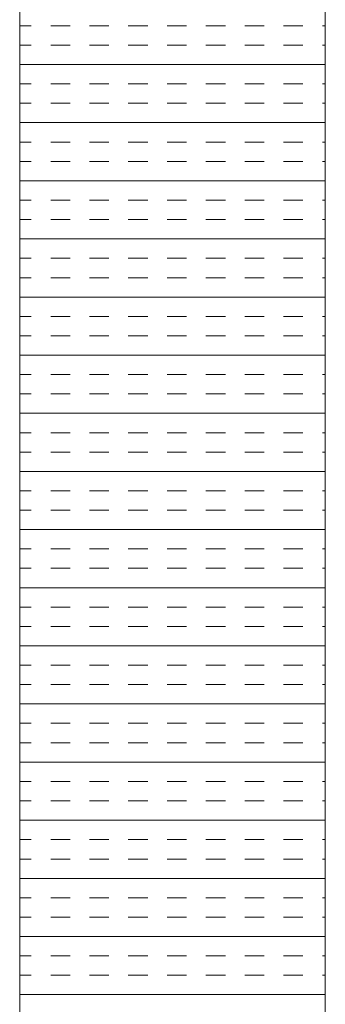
# Model space of a CAD drawing. Extents: x 3940905 to 4145695, y 925352 to 1109797.
# Tile 692 of 1056: x 4033880 to 4033930, y 1100069 to 1100230. Entities that reach past the tile are written whole.
import ezdxf

# ---------------------------------------------------------------- set-up
doc = ezdxf.new("R2010")
doc.units = 0
doc.header["$LTSCALE"] = 750
doc.header["$MEASUREMENT"] = 0
doc.layers.add('CKD Equipments', color=252, linetype='CONTINUOUS', lineweight=0)

msp = doc.modelspace()

# ---------------------------------------------------------------- linework, layer by layer
at = {"layer": 'CKD Equipments'}
for p, q in [((4033880.22, 1100610.1, -7.61), (4033880.22, 1099910.1, -7.61)), ((4033930.22, 1100560.1, -7.61), (4033930.22, 1099960.1, -7.61))]:
    msp.add_line(p, q, dxfattribs=at)
at = {"layer": 'CKD Equipments', "color": 4, "linetype": 'Continuous'}
for p, q in [((4033880.22, 1100229.26, -7.61), (4033882.12, 1100229.26, -7.61)), ((4033885.29, 1100229.26, -7.61), (4033888.47, 1100229.26, -7.61)), ((4033891.64, 1100229.26, -7.61), (4033894.82, 1100229.26, -7.61)), ((4033897.99, 1100229.26, -7.61), (4033901.17, 1100229.26, -7.61)), ((4033904.34, 1100229.26, -7.61), (4033907.52, 1100229.26, -7.61)), ((4033910.69, 1100229.26, -7.61), (4033913.87, 1100229.26, -7.61)), ((4033917.04, 1100229.26, -7.61), (4033920.22, 1100229.26, -7.61)), ((4033923.39, 1100229.26, -7.61), (4033926.57, 1100229.26, -7.61)), ((4033929.74, 1100229.26, -7.61), (4033930.22, 1100229.26, -7.61)), ((4033880.22, 1100226.08, -7.61), (4033882.12, 1100226.08, -7.61)), ((4033885.29, 1100226.08, -7.61), (4033888.47, 1100226.08, -7.61)), ((4033891.64, 1100226.08, -7.61), (4033894.82, 1100226.08, -7.61)), ((4033897.99, 1100226.08, -7.61), (4033901.17, 1100226.08, -7.61)), ((4033904.34, 1100226.08, -7.61), (4033907.52, 1100226.08, -7.61)), ((4033910.69, 1100226.08, -7.61), (4033913.87, 1100226.08, -7.61)), ((4033917.04, 1100226.08, -7.61), (4033920.22, 1100226.08, -7.61)), ((4033923.39, 1100226.08, -7.61), (4033926.57, 1100226.08, -7.61)), ((4033929.74, 1100226.08, -7.61), (4033930.22, 1100226.08, -7.61)), ((4033880.22, 1100222.91, -7.61), (4033930.22, 1100222.91, -7.61)), ((4033880.22, 1100219.73, -7.61), (4033882.12, 1100219.73, -7.61)), ((4033885.29, 1100219.73, -7.61), (4033888.47, 1100219.73, -7.61)), ((4033891.64, 1100219.73, -7.61), (4033894.82, 1100219.73, -7.61)), ((4033897.99, 1100219.73, -7.61), (4033901.17, 1100219.73, -7.61)), ((4033904.34, 1100219.73, -7.61), (4033907.52, 1100219.73, -7.61)), ((4033910.69, 1100219.73, -7.61), (4033913.87, 1100219.73, -7.61)), ((4033917.04, 1100219.73, -7.61), (4033920.22, 1100219.73, -7.61)), ((4033923.39, 1100219.73, -7.61), (4033926.57, 1100219.73, -7.61)), ((4033929.74, 1100219.73, -7.61), (4033930.22, 1100219.73, -7.61)), ((4033880.22, 1100216.56, -7.61), (4033882.12, 1100216.56, -7.61)), ((4033885.29, 1100216.56, -7.61), (4033888.47, 1100216.56, -7.61)), ((4033891.64, 1100216.56, -7.61), (4033894.82, 1100216.56, -7.61)), ((4033897.99, 1100216.56, -7.61), (4033901.17, 1100216.56, -7.61)), ((4033904.34, 1100216.56, -7.61), (4033907.52, 1100216.56, -7.61)), ((4033910.69, 1100216.56, -7.61), (4033913.87, 1100216.56, -7.61)), ((4033917.04, 1100216.56, -7.61), (4033920.22, 1100216.56, -7.61)), ((4033923.39, 1100216.56, -7.61), (4033926.57, 1100216.56, -7.61)), ((4033929.74, 1100216.56, -7.61), (4033930.22, 1100216.56, -7.61)), ((4033880.22, 1100213.38, -7.61), (4033930.22, 1100213.38, -7.61)), ((4033880.22, 1100210.21, -7.61), (4033882.12, 1100210.21, -7.61)), ((4033885.29, 1100210.21, -7.61), (4033888.47, 1100210.21, -7.61)), ((4033891.64, 1100210.21, -7.61), (4033894.82, 1100210.21, -7.61)), ((4033897.99, 1100210.21, -7.61), (4033901.17, 1100210.21, -7.61)), ((4033904.34, 1100210.21, -7.61), (4033907.52, 1100210.21, -7.61)), ((4033910.69, 1100210.21, -7.61), (4033913.87, 1100210.21, -7.61)), ((4033917.04, 1100210.21, -7.61), (4033920.22, 1100210.21, -7.61)), ((4033923.39, 1100210.21, -7.61), (4033926.57, 1100210.21, -7.61)), ((4033929.74, 1100210.21, -7.61), (4033930.22, 1100210.21, -7.61)), ((4033880.22, 1100207.03, -7.61), (4033882.12, 1100207.03, -7.61)), ((4033885.29, 1100207.03, -7.61), (4033888.47, 1100207.03, -7.61)), ((4033891.64, 1100207.03, -7.61), (4033894.82, 1100207.03, -7.61)), ((4033897.99, 1100207.03, -7.61), (4033901.17, 1100207.03, -7.61)), ((4033904.34, 1100207.03, -7.61), (4033907.52, 1100207.03, -7.61)), ((4033910.69, 1100207.03, -7.61), (4033913.87, 1100207.03, -7.61)), ((4033917.04, 1100207.03, -7.61), (4033920.22, 1100207.03, -7.61)), ((4033923.39, 1100207.03, -7.61), (4033926.57, 1100207.03, -7.61)), ((4033929.74, 1100207.03, -7.61), (4033930.22, 1100207.03, -7.61)), ((4033880.22, 1100203.86, -7.61), (4033930.22, 1100203.86, -7.61)), ((4033880.22, 1100200.68, -7.61), (4033882.12, 1100200.68, -7.61)), ((4033885.29, 1100200.68, -7.61), (4033888.47, 1100200.68, -7.61)), ((4033891.64, 1100200.68, -7.61), (4033894.82, 1100200.68, -7.61)), ((4033897.99, 1100200.68, -7.61), (4033901.17, 1100200.68, -7.61)), ((4033904.34, 1100200.68, -7.61), (4033907.52, 1100200.68, -7.61)), ((4033910.69, 1100200.68, -7.61), (4033913.87, 1100200.68, -7.61)), ((4033917.04, 1100200.68, -7.61), (4033920.22, 1100200.68, -7.61)), ((4033923.39, 1100200.68, -7.61), (4033926.57, 1100200.68, -7.61)), ((4033929.74, 1100200.68, -7.61), (4033930.22, 1100200.68, -7.61)), ((4033880.22, 1100197.51, -7.61), (4033882.12, 1100197.51, -7.61)), ((4033885.29, 1100197.51, -7.61), (4033888.47, 1100197.51, -7.61)), ((4033891.64, 1100197.51, -7.61), (4033894.82, 1100197.51, -7.61)), ((4033897.99, 1100197.51, -7.61), (4033901.17, 1100197.51, -7.61)), ((4033904.34, 1100197.51, -7.61), (4033907.52, 1100197.51, -7.61)), ((4033910.69, 1100197.51, -7.61), (4033913.87, 1100197.51, -7.61)), ((4033917.04, 1100197.51, -7.61), (4033920.22, 1100197.51, -7.61)), ((4033923.39, 1100197.51, -7.61), (4033926.57, 1100197.51, -7.61)), ((4033929.74, 1100197.51, -7.61), (4033930.22, 1100197.51, -7.61)), ((4033880.22, 1100194.33, -7.61), (4033930.22, 1100194.33, -7.61)), ((4033880.22, 1100191.16, -7.61), (4033882.12, 1100191.16, -7.61)), ((4033885.29, 1100191.16, -7.61), (4033888.47, 1100191.16, -7.61)), ((4033891.64, 1100191.16, -7.61), (4033894.82, 1100191.16, -7.61)), ((4033897.99, 1100191.16, -7.61), (4033901.17, 1100191.16, -7.61)), ((4033904.34, 1100191.16, -7.61), (4033907.52, 1100191.16, -7.61)), ((4033910.69, 1100191.16, -7.61), (4033913.87, 1100191.16, -7.61)), ((4033917.04, 1100191.16, -7.61), (4033920.22, 1100191.16, -7.61)), ((4033923.39, 1100191.16, -7.61), (4033926.57, 1100191.16, -7.61)), ((4033929.74, 1100191.16, -7.61), (4033930.22, 1100191.16, -7.61)), ((4033880.22, 1100187.98, -7.61), (4033882.12, 1100187.98, -7.61)), ((4033885.29, 1100187.98, -7.61), (4033888.47, 1100187.98, -7.61)), ((4033891.64, 1100187.98, -7.61), (4033894.82, 1100187.98, -7.61)), ((4033897.99, 1100187.98, -7.61), (4033901.17, 1100187.98, -7.61)), ((4033904.34, 1100187.98, -7.61), (4033907.52, 1100187.98, -7.61)), ((4033910.69, 1100187.98, -7.61), (4033913.87, 1100187.98, -7.61)), ((4033917.04, 1100187.98, -7.61), (4033920.22, 1100187.98, -7.61)), ((4033923.39, 1100187.98, -7.61), (4033926.57, 1100187.98, -7.61)), ((4033929.74, 1100187.98, -7.61), (4033930.22, 1100187.98, -7.61)), ((4033880.22, 1100184.81, -7.61), (4033930.22, 1100184.81, -7.61)), ((4033880.22, 1100181.63, -7.61), (4033882.12, 1100181.63, -7.61)), ((4033885.29, 1100181.63, -7.61), (4033888.47, 1100181.63, -7.61)), ((4033891.64, 1100181.63, -7.61), (4033894.82, 1100181.63, -7.61)), ((4033897.99, 1100181.63, -7.61), (4033901.17, 1100181.63, -7.61)), ((4033904.34, 1100181.63, -7.61), (4033907.52, 1100181.63, -7.61)), ((4033910.69, 1100181.63, -7.61), (4033913.87, 1100181.63, -7.61)), ((4033917.04, 1100181.63, -7.61), (4033920.22, 1100181.63, -7.61)), ((4033923.39, 1100181.63, -7.61), (4033926.57, 1100181.63, -7.61)), ((4033929.74, 1100181.63, -7.61), (4033930.22, 1100181.63, -7.61)), ((4033880.22, 1100178.46, -7.61), (4033882.12, 1100178.46, -7.61)), ((4033885.29, 1100178.46, -7.61), (4033888.47, 1100178.46, -7.61)), ((4033891.64, 1100178.46, -7.61), (4033894.82, 1100178.46, -7.61)), ((4033897.99, 1100178.46, -7.61), (4033901.17, 1100178.46, -7.61)), ((4033904.34, 1100178.46, -7.61), (4033907.52, 1100178.46, -7.61)), ((4033910.69, 1100178.46, -7.61), (4033913.87, 1100178.46, -7.61)), ((4033917.04, 1100178.46, -7.61), (4033920.22, 1100178.46, -7.61)), ((4033923.39, 1100178.46, -7.61), (4033926.57, 1100178.46, -7.61)), ((4033929.74, 1100178.46, -7.61), (4033930.22, 1100178.46, -7.61)), ((4033880.22, 1100175.28, -7.61), (4033930.22, 1100175.28, -7.61)), ((4033880.22, 1100172.11, -7.61), (4033882.12, 1100172.11, -7.61)), ((4033885.29, 1100172.11, -7.61), (4033888.47, 1100172.11, -7.61)), ((4033891.64, 1100172.11, -7.61), (4033894.82, 1100172.11, -7.61)), ((4033897.99, 1100172.11, -7.61), (4033901.17, 1100172.11, -7.61)), ((4033904.34, 1100172.11, -7.61), (4033907.52, 1100172.11, -7.61)), ((4033910.69, 1100172.11, -7.61), (4033913.87, 1100172.11, -7.61)), ((4033917.04, 1100172.11, -7.61), (4033920.22, 1100172.11, -7.61)), ((4033923.39, 1100172.11, -7.61), (4033926.57, 1100172.11, -7.61)), ((4033929.74, 1100172.11, -7.61), (4033930.22, 1100172.11, -7.61)), ((4033880.22, 1100168.93, -7.61), (4033882.12, 1100168.93, -7.61)), ((4033885.29, 1100168.93, -7.61), (4033888.47, 1100168.93, -7.61)), ((4033891.64, 1100168.93, -7.61), (4033894.82, 1100168.93, -7.61)), ((4033897.99, 1100168.93, -7.61), (4033901.17, 1100168.93, -7.61)), ((4033904.34, 1100168.93, -7.61), (4033907.52, 1100168.93, -7.61)), ((4033910.69, 1100168.93, -7.61), (4033913.87, 1100168.93, -7.61)), ((4033917.04, 1100168.93, -7.61), (4033920.22, 1100168.93, -7.61)), ((4033923.39, 1100168.93, -7.61), (4033926.57, 1100168.93, -7.61)), ((4033929.74, 1100168.93, -7.61), (4033930.22, 1100168.93, -7.61)), ((4033880.22, 1100165.76, -7.61), (4033930.22, 1100165.76, -7.61)), ((4033880.22, 1100162.58, -7.61), (4033882.12, 1100162.58, -7.61)), ((4033885.29, 1100162.58, -7.61), (4033888.47, 1100162.58, -7.61)), ((4033891.64, 1100162.58, -7.61), (4033894.82, 1100162.58, -7.61)), ((4033897.99, 1100162.58, -7.61), (4033901.17, 1100162.58, -7.61)), ((4033904.34, 1100162.58, -7.61), (4033907.52, 1100162.58, -7.61)), ((4033910.69, 1100162.58, -7.61), (4033913.87, 1100162.58, -7.61)), ((4033917.04, 1100162.58, -7.61), (4033920.22, 1100162.58, -7.61)), ((4033923.39, 1100162.58, -7.61), (4033926.57, 1100162.58, -7.61)), ((4033929.74, 1100162.58, -7.61), (4033930.22, 1100162.58, -7.61)), ((4033880.22, 1100159.41, -7.61), (4033882.12, 1100159.41, -7.61)), ((4033885.29, 1100159.41, -7.61), (4033888.47, 1100159.41, -7.61)), ((4033891.64, 1100159.41, -7.61), (4033894.82, 1100159.41, -7.61)), ((4033897.99, 1100159.41, -7.61), (4033901.17, 1100159.41, -7.61)), ((4033904.34, 1100159.41, -7.61), (4033907.52, 1100159.41, -7.61)), ((4033910.69, 1100159.41, -7.61), (4033913.87, 1100159.41, -7.61)), ((4033917.04, 1100159.41, -7.61), (4033920.22, 1100159.41, -7.61)), ((4033923.39, 1100159.41, -7.61), (4033926.57, 1100159.41, -7.61)), ((4033929.74, 1100159.41, -7.61), (4033930.22, 1100159.41, -7.61)), ((4033880.22, 1100156.23, -7.61), (4033930.22, 1100156.23, -7.61)), ((4033880.22, 1100153.06, -7.61), (4033882.12, 1100153.06, -7.61)), ((4033885.29, 1100153.06, -7.61), (4033888.47, 1100153.06, -7.61)), ((4033891.64, 1100153.06, -7.61), (4033894.82, 1100153.06, -7.61)), ((4033897.99, 1100153.06, -7.61), (4033901.17, 1100153.06, -7.61)), ((4033904.34, 1100153.06, -7.61), (4033907.52, 1100153.06, -7.61)), ((4033910.69, 1100153.06, -7.61), (4033913.87, 1100153.06, -7.61)), ((4033917.04, 1100153.06, -7.61), (4033920.22, 1100153.06, -7.61)), ((4033923.39, 1100153.06, -7.61), (4033926.57, 1100153.06, -7.61)), ((4033929.74, 1100153.06, -7.61), (4033930.22, 1100153.06, -7.61)), ((4033880.22, 1100149.88, -7.61), (4033882.12, 1100149.88, -7.61)), ((4033885.29, 1100149.88, -7.61), (4033888.47, 1100149.88, -7.61)), ((4033891.64, 1100149.88, -7.61), (4033894.82, 1100149.88, -7.61)), ((4033897.99, 1100149.88, -7.61), (4033901.17, 1100149.88, -7.61)), ((4033904.34, 1100149.88, -7.61), (4033907.52, 1100149.88, -7.61)), ((4033910.69, 1100149.88, -7.61), (4033913.87, 1100149.88, -7.61)), ((4033917.04, 1100149.88, -7.61), (4033920.22, 1100149.88, -7.61)), ((4033923.39, 1100149.88, -7.61), (4033926.57, 1100149.88, -7.61)), ((4033929.74, 1100149.88, -7.61), (4033930.22, 1100149.88, -7.61)), ((4033880.22, 1100146.71, -7.61), (4033930.22, 1100146.71, -7.61)), ((4033880.22, 1100143.53, -7.61), (4033882.12, 1100143.53, -7.61)), ((4033885.29, 1100143.53, -7.61), (4033888.47, 1100143.53, -7.61)), ((4033891.64, 1100143.53, -7.61), (4033894.82, 1100143.53, -7.61)), ((4033897.99, 1100143.53, -7.61), (4033901.17, 1100143.53, -7.61)), ((4033904.34, 1100143.53, -7.61), (4033907.52, 1100143.53, -7.61)), ((4033910.69, 1100143.53, -7.61), (4033913.87, 1100143.53, -7.61)), ((4033917.04, 1100143.53, -7.61), (4033920.22, 1100143.53, -7.61)), ((4033923.39, 1100143.53, -7.61), (4033926.57, 1100143.53, -7.61)), ((4033929.74, 1100143.53, -7.61), (4033930.22, 1100143.53, -7.61)), ((4033880.22, 1100140.36, -7.61), (4033882.12, 1100140.36, -7.61)), ((4033885.29, 1100140.36, -7.61), (4033888.47, 1100140.36, -7.61)), ((4033891.64, 1100140.36, -7.61), (4033894.82, 1100140.36, -7.61)), ((4033897.99, 1100140.36, -7.61), (4033901.17, 1100140.36, -7.61)), ((4033904.34, 1100140.36, -7.61), (4033907.52, 1100140.36, -7.61)), ((4033910.69, 1100140.36, -7.61), (4033913.87, 1100140.36, -7.61)), ((4033917.04, 1100140.36, -7.61), (4033920.22, 1100140.36, -7.61)), ((4033923.39, 1100140.36, -7.61), (4033926.57, 1100140.36, -7.61)), ((4033929.74, 1100140.36, -7.61), (4033930.22, 1100140.36, -7.61)), ((4033880.22, 1100137.18, -7.61), (4033930.22, 1100137.18, -7.61)), ((4033880.22, 1100134.01, -7.61), (4033882.12, 1100134.01, -7.61)), ((4033885.29, 1100134.01, -7.61), (4033888.47, 1100134.01, -7.61)), ((4033891.64, 1100134.01, -7.61), (4033894.82, 1100134.01, -7.61)), ((4033897.99, 1100134.01, -7.61), (4033901.17, 1100134.01, -7.61)), ((4033904.34, 1100134.01, -7.61), (4033907.52, 1100134.01, -7.61)), ((4033910.69, 1100134.01, -7.61), (4033913.87, 1100134.01, -7.61)), ((4033917.04, 1100134.01, -7.61), (4033920.22, 1100134.01, -7.61)), ((4033923.39, 1100134.01, -7.61), (4033926.57, 1100134.01, -7.61)), ((4033929.74, 1100134.01, -7.61), (4033930.22, 1100134.01, -7.61)), ((4033880.22, 1100130.83, -7.61), (4033882.12, 1100130.83, -7.61)), ((4033885.29, 1100130.83, -7.61), (4033888.47, 1100130.83, -7.61)), ((4033891.64, 1100130.83, -7.61), (4033894.82, 1100130.83, -7.61)), ((4033897.99, 1100130.83, -7.61), (4033901.17, 1100130.83, -7.61)), ((4033904.34, 1100130.83, -7.61), (4033907.52, 1100130.83, -7.61)), ((4033910.69, 1100130.83, -7.61), (4033913.87, 1100130.83, -7.61)), ((4033917.04, 1100130.83, -7.61), (4033920.22, 1100130.83, -7.61)), ((4033923.39, 1100130.83, -7.61), (4033926.57, 1100130.83, -7.61)), ((4033929.74, 1100130.83, -7.61), (4033930.22, 1100130.83, -7.61)), ((4033880.22, 1100127.66, -7.61), (4033930.22, 1100127.66, -7.61)), ((4033880.22, 1100124.48, -7.61), (4033882.12, 1100124.48, -7.61)), ((4033885.29, 1100124.48, -7.61), (4033888.47, 1100124.48, -7.61)), ((4033891.64, 1100124.48, -7.61), (4033894.82, 1100124.48, -7.61)), ((4033897.99, 1100124.48, -7.61), (4033901.17, 1100124.48, -7.61)), ((4033904.34, 1100124.48, -7.61), (4033907.52, 1100124.48, -7.61)), ((4033910.69, 1100124.48, -7.61), (4033913.87, 1100124.48, -7.61)), ((4033917.04, 1100124.48, -7.61), (4033920.22, 1100124.48, -7.61)), ((4033923.39, 1100124.48, -7.61), (4033926.57, 1100124.48, -7.61)), ((4033929.74, 1100124.48, -7.61), (4033930.22, 1100124.48, -7.61)), ((4033880.22, 1100121.31, -7.61), (4033882.12, 1100121.31, -7.61)), ((4033885.29, 1100121.31, -7.61), (4033888.47, 1100121.31, -7.61)), ((4033891.64, 1100121.31, -7.61), (4033894.82, 1100121.31, -7.61)), ((4033897.99, 1100121.31, -7.61), (4033901.17, 1100121.31, -7.61)), ((4033904.34, 1100121.31, -7.61), (4033907.52, 1100121.31, -7.61)), ((4033910.69, 1100121.31, -7.61), (4033913.87, 1100121.31, -7.61)), ((4033917.04, 1100121.31, -7.61), (4033920.22, 1100121.31, -7.61)), ((4033923.39, 1100121.31, -7.61), (4033926.57, 1100121.31, -7.61)), ((4033929.74, 1100121.31, -7.61), (4033930.22, 1100121.31, -7.61)), ((4033880.22, 1100118.13, -7.61), (4033930.22, 1100118.13, -7.61)), ((4033880.22, 1100114.96, -7.61), (4033882.12, 1100114.96, -7.61)), ((4033885.29, 1100114.96, -7.61), (4033888.47, 1100114.96, -7.61)), ((4033891.64, 1100114.96, -7.61), (4033894.82, 1100114.96, -7.61)), ((4033897.99, 1100114.96, -7.61), (4033901.17, 1100114.96, -7.61)), ((4033904.34, 1100114.96, -7.61), (4033907.52, 1100114.96, -7.61)), ((4033910.69, 1100114.96, -7.61), (4033913.87, 1100114.96, -7.61)), ((4033917.04, 1100114.96, -7.61), (4033920.22, 1100114.96, -7.61)), ((4033923.39, 1100114.96, -7.61), (4033926.57, 1100114.96, -7.61)), ((4033929.74, 1100114.96, -7.61), (4033930.22, 1100114.96, -7.61)), ((4033880.22, 1100111.78, -7.61), (4033882.12, 1100111.78, -7.61)), ((4033885.29, 1100111.78, -7.61), (4033888.47, 1100111.78, -7.61)), ((4033891.64, 1100111.78, -7.61), (4033894.82, 1100111.78, -7.61)), ((4033897.99, 1100111.78, -7.61), (4033901.17, 1100111.78, -7.61)), ((4033904.34, 1100111.78, -7.61), (4033907.52, 1100111.78, -7.61)), ((4033910.69, 1100111.78, -7.61), (4033913.87, 1100111.78, -7.61)), ((4033917.04, 1100111.78, -7.61), (4033920.22, 1100111.78, -7.61)), ((4033923.39, 1100111.78, -7.61), (4033926.57, 1100111.78, -7.61)), ((4033929.74, 1100111.78, -7.61), (4033930.22, 1100111.78, -7.61)), ((4033880.22, 1100108.61, -7.61), (4033930.22, 1100108.61, -7.61)), ((4033880.22, 1100105.43, -7.61), (4033882.12, 1100105.43, -7.61)), ((4033885.29, 1100105.43, -7.61), (4033888.47, 1100105.43, -7.61)), ((4033891.64, 1100105.43, -7.61), (4033894.82, 1100105.43, -7.61)), ((4033897.99, 1100105.43, -7.61), (4033901.17, 1100105.43, -7.61)), ((4033904.34, 1100105.43, -7.61), (4033907.52, 1100105.43, -7.61)), ((4033910.69, 1100105.43, -7.61), (4033913.87, 1100105.43, -7.61)), ((4033917.04, 1100105.43, -7.61), (4033920.22, 1100105.43, -7.61)), ((4033923.39, 1100105.43, -7.61), (4033926.57, 1100105.43, -7.61)), ((4033929.74, 1100105.43, -7.61), (4033930.22, 1100105.43, -7.61)), ((4033880.22, 1100102.26, -7.61), (4033882.12, 1100102.26, -7.61)), ((4033885.29, 1100102.26, -7.61), (4033888.47, 1100102.26, -7.61)), ((4033891.64, 1100102.26, -7.61), (4033894.82, 1100102.26, -7.61)), ((4033897.99, 1100102.26, -7.61), (4033901.17, 1100102.26, -7.61)), ((4033904.34, 1100102.26, -7.61), (4033907.52, 1100102.26, -7.61)), ((4033910.69, 1100102.26, -7.61), (4033913.87, 1100102.26, -7.61)), ((4033917.04, 1100102.26, -7.61), (4033920.22, 1100102.26, -7.61)), ((4033923.39, 1100102.26, -7.61), (4033926.57, 1100102.26, -7.61)), ((4033929.74, 1100102.26, -7.61), (4033930.22, 1100102.26, -7.61)), ((4033880.22, 1100099.08, -7.61), (4033930.22, 1100099.08, -7.61)), ((4033880.22, 1100095.91, -7.61), (4033882.12, 1100095.91, -7.61)), ((4033885.29, 1100095.91, -7.61), (4033888.47, 1100095.91, -7.61)), ((4033891.64, 1100095.91, -7.61), (4033894.82, 1100095.91, -7.61)), ((4033897.99, 1100095.91, -7.61), (4033901.17, 1100095.91, -7.61)), ((4033904.34, 1100095.91, -7.61), (4033907.52, 1100095.91, -7.61)), ((4033910.69, 1100095.91, -7.61), (4033913.87, 1100095.91, -7.61)), ((4033917.04, 1100095.91, -7.61), (4033920.22, 1100095.91, -7.61)), ((4033923.39, 1100095.91, -7.61), (4033926.57, 1100095.91, -7.61)), ((4033929.74, 1100095.91, -7.61), (4033930.22, 1100095.91, -7.61)), ((4033880.22, 1100092.73, -7.61), (4033882.12, 1100092.73, -7.61)), ((4033885.29, 1100092.73, -7.61), (4033888.47, 1100092.73, -7.61)), ((4033891.64, 1100092.73, -7.61), (4033894.82, 1100092.73, -7.61)), ((4033897.99, 1100092.73, -7.61), (4033901.17, 1100092.73, -7.61)), ((4033904.34, 1100092.73, -7.61), (4033907.52, 1100092.73, -7.61)), ((4033910.69, 1100092.73, -7.61), (4033913.87, 1100092.73, -7.61)), ((4033917.04, 1100092.73, -7.61), (4033920.22, 1100092.73, -7.61)), ((4033923.39, 1100092.73, -7.61), (4033926.57, 1100092.73, -7.61)), ((4033929.74, 1100092.73, -7.61), (4033930.22, 1100092.73, -7.61)), ((4033880.22, 1100089.56, -7.61), (4033930.22, 1100089.56, -7.61)), ((4033880.22, 1100086.38, -7.61), (4033882.12, 1100086.38, -7.61)), ((4033885.29, 1100086.38, -7.61), (4033888.47, 1100086.38, -7.61)), ((4033891.64, 1100086.38, -7.61), (4033894.82, 1100086.38, -7.61)), ((4033897.99, 1100086.38, -7.61), (4033901.17, 1100086.38, -7.61)), ((4033904.34, 1100086.38, -7.61), (4033907.52, 1100086.38, -7.61)), ((4033910.69, 1100086.38, -7.61), (4033913.87, 1100086.38, -7.61)), ((4033917.04, 1100086.38, -7.61), (4033920.22, 1100086.38, -7.61)), ((4033923.39, 1100086.38, -7.61), (4033926.57, 1100086.38, -7.61)), ((4033929.74, 1100086.38, -7.61), (4033930.22, 1100086.38, -7.61)), ((4033880.22, 1100083.21, -7.61), (4033882.12, 1100083.21, -7.61)), ((4033885.29, 1100083.21, -7.61), (4033888.47, 1100083.21, -7.61)), ((4033891.64, 1100083.21, -7.61), (4033894.82, 1100083.21, -7.61)), ((4033897.99, 1100083.21, -7.61), (4033901.17, 1100083.21, -7.61)), ((4033904.34, 1100083.21, -7.61), (4033907.52, 1100083.21, -7.61)), ((4033910.69, 1100083.21, -7.61), (4033913.87, 1100083.21, -7.61)), ((4033917.04, 1100083.21, -7.61), (4033920.22, 1100083.21, -7.61)), ((4033923.39, 1100083.21, -7.61), (4033926.57, 1100083.21, -7.61)), ((4033929.74, 1100083.21, -7.61), (4033930.22, 1100083.21, -7.61)), ((4033880.22, 1100080.03, -7.61), (4033930.22, 1100080.03, -7.61)), ((4033880.22, 1100076.86, -7.61), (4033882.12, 1100076.86, -7.61)), ((4033885.29, 1100076.86, -7.61), (4033888.47, 1100076.86, -7.61)), ((4033891.64, 1100076.86, -7.61), (4033894.82, 1100076.86, -7.61)), ((4033897.99, 1100076.86, -7.61), (4033901.17, 1100076.86, -7.61)), ((4033904.34, 1100076.86, -7.61), (4033907.52, 1100076.86, -7.61)), ((4033910.69, 1100076.86, -7.61), (4033913.87, 1100076.86, -7.61)), ((4033917.04, 1100076.86, -7.61), (4033920.22, 1100076.86, -7.61)), ((4033923.39, 1100076.86, -7.61), (4033926.57, 1100076.86, -7.61)), ((4033929.74, 1100076.86, -7.61), (4033930.22, 1100076.86, -7.61)), ((4033880.22, 1100073.68, -7.61), (4033882.12, 1100073.68, -7.61)), ((4033885.29, 1100073.68, -7.61), (4033888.47, 1100073.68, -7.61)), ((4033891.64, 1100073.68, -7.61), (4033894.82, 1100073.68, -7.61)), ((4033897.99, 1100073.68, -7.61), (4033901.17, 1100073.68, -7.61)), ((4033904.34, 1100073.68, -7.61), (4033907.52, 1100073.68, -7.61)), ((4033910.69, 1100073.68, -7.61), (4033913.87, 1100073.68, -7.61)), ((4033917.04, 1100073.68, -7.61), (4033920.22, 1100073.68, -7.61)), ((4033923.39, 1100073.68, -7.61), (4033926.57, 1100073.68, -7.61)), ((4033929.74, 1100073.68, -7.61), (4033930.22, 1100073.68, -7.61)), ((4033880.22, 1100070.51, -7.61), (4033930.22, 1100070.51, -7.61))]:
    msp.add_line(p, q, dxfattribs=at)

doc.saveas('drawing.dxf')
